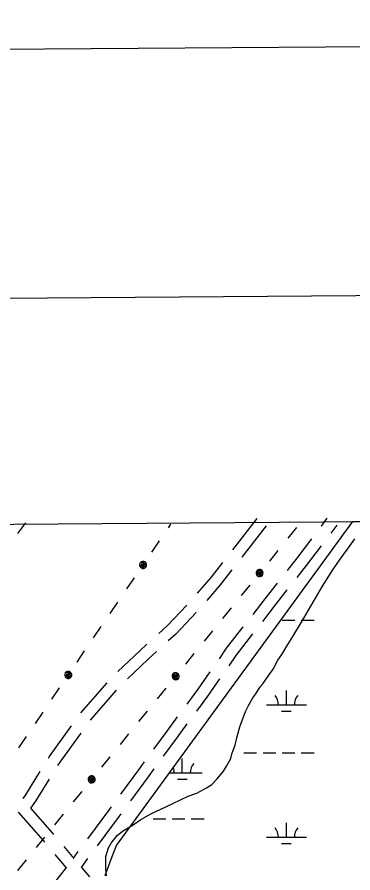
# Model space of a CAD drawing. Extents: x 3535183 to 3573198, y 534952 to 560562.
# Drawn here: x 3561681 to 3562524, y 557829 to 559978 of the extents above; entities that cross this region are included whole.
import ezdxf

# ---------------------------------------------------------------- set-up
doc = ezdxf.new("R2010")
doc.units = 0
for name, color, linetype in [('G-ANNO-NPLT', 7, 'Continuous'), ('V-ANNO-SYMB', 7, 'Continuous'), ('V-GRID-FRAM', 7, 'Continuous'), ('V-ROAD-CNTR', 7, 'Continuous'), ('V-SITE-VEGE', 7, 'Continuous'), ('V-UTIL-LINE', 7, 'Continuous'), ('V-WETL-SWMP', 7, 'Continuous')]:
    doc.layers.add(name, color=color, linetype=linetype)

msp = doc.modelspace()

# ---------------------------------------------------------------- linework, layer by layer
at = {"layer": 'G-ANNO-NPLT'}
msp.add_lwpolyline([(3535949.2, 535534.9), (3572614.9, 535812.3), (3572432.1, 559978.2), (3535766.5, 559700.9)], close=True, dxfattribs=at)
at = {"layer": 'V-ANNO-SYMB'}
msp.add_lwpolyline([(3538694.6, 536180.8), (3571776.8, 536431), (3571603.5, 559346.9), (3538521.2, 559096.7), (3538694.6, 536180.8)], dxfattribs=at)
at = {"layer": 'V-GRID-FRAM'}
msp.add_lwpolyline([(3539245.8, 558535.3), (3570887.5, 558774.6), (3571033, 540592.1), (3539375.4, 540352.7), (3539245.8, 558535.3)], dxfattribs=at)
at = {"layer": 'V-ROAD-CNTR'}
for p, q in [((3562282.9, 558718.9), (3562221.4, 558639.9)), ((3562445.2, 558699.3), (3562459.7, 558719.7)), ((3562306.5, 558700.4), (3562245.1, 558621.5)), ((3562469.5, 558681.8), (3562484.1, 558702.3)), ((3561906.3, 558306.1), (3561840.6, 558230.7)), ((3561930, 558287.7), (3561864.4, 558212.3))]:
    msp.add_line(p, q, dxfattribs=at)
for points in [[(3562359.8, 558588.4), (3562384, 558619.2), (3562421, 558667.5)], [(3562384.1, 558570.8), (3562407.7, 558600.8), (3562445.3, 558649.9)], [(3562196.9, 558608.4), (3562167.9, 558571.2), (3562133.4, 558531.1)], [(3562220.5, 558590), (3562191.1, 558552.2), (3562157.1, 558512.7)], [(3562273.4, 558478.2), (3562303.9, 558517.4), (3562335, 558556.9)], [(3562297.8, 558460.6), (3562327.5, 558499), (3562359.4, 558539.4)], [(3562107, 558501.1), (3562058.1, 558449.3), (3562036.7, 558430.1)], [(3562130.8, 558482.5), (3562079, 558427.8), (3562060.7, 558411.3)], [(3562188.9, 558366.6), (3562207.1, 558392.9), (3562248.9, 558446.6)], [(3562213.2, 558349.1), (3562231.3, 558375.1), (3562273.2, 558429.1)], [(3562007, 558403.3), (3561988.9, 558386.9), (3561934, 558335)], [(3562031, 558384.5), (3562009.2, 558364.9), (3561957.9, 558316.3)], [(3562107.7, 558252.6), (3562135.9, 558290.5), (3562166, 558333.8)], [(3562132.1, 558235), (3562160.3, 558273), (3562190.4, 558316.3)], [(3562024.6, 558139.9), (3562057.6, 558185.2), (3562083.9, 558220.5)], [(3561817, 558198.4), (3561763.2, 558123.9), (3561759, 558117.1)], [(3562048.9, 558122.4), (3562081.8, 558167.4), (3562108.2, 558202.9)], [(3561840.7, 558180), (3561788.2, 558107.2), (3561782.8, 558098.5)], [(3561941.8, 558027), (3561986.5, 558087.9), (3562001, 558107.6)], [(3561737.9, 558083.1), (3561726, 558063.8), (3561701.9, 558025), (3561695.5, 558015.7)], [(3561966.2, 558009.5), (3562010.7, 558070.1), (3562025.3, 558090.1)], [(3561761.7, 558064.5), (3561751.5, 558048), (3561727.1, 558008.6), (3561715.1, 557991.2)], [(3561858.3, 557914.7), (3561914.1, 557989.3), (3561918.2, 557994.8)], [(3561684.2, 557981), (3561684.9, 557980.2), (3561746.5, 557909.9), (3561750, 557905.7)], [(3561715.1, 557991.2), (3561769.2, 557929.5), (3561772.6, 557925.5)], [(3561882.6, 557897.2), (3561938.2, 557971.4), (3561942.5, 557977.2)], [(3561798.5, 557895), (3561823.8, 557865.4)], [(3561776, 557875.2), (3561804.7, 557841.6)], [(3561822.9, 557866.1), (3561834.7, 557882.4)], [(3561842.6, 557842.2), (3561859, 557864.9)], [(3561774.1, 557802.9), (3561805.9, 557843.3)], [(3561843, 557842.8), (3561863.1, 557818.7)]]:
    msp.add_lwpolyline(points, dxfattribs=at)
at = {"layer": 'V-SITE-VEGE'}
for p, q in [((3562510.6, 558641.9), (3562529.1, 558667.7)), ((3562492.2, 558617.1), (3562510.6, 558641.9)), ((3562473.8, 558590.2), (3562492.2, 558617.1)), ((3562447.8, 558549.3), (3562473.8, 558590.2)), ((3562394.6, 558458.8), (3562447.8, 558549.3)), ((3562372.9, 558422.2), (3562394.6, 558458.8)), ((3562345.8, 558377), (3562360.9, 558402.9)), ((3562360.9, 558402.9), (3562372.9, 558422.2)), ((3562324, 558340.4), (3562336, 558363)), ((3562336, 558363), (3562345.8, 558377)), ((3562313.2, 558325.3), (3562324, 558340.4)), ((3562298, 558303.8), (3562313.2, 558325.3)), ((3562280.7, 558279), (3562291.5, 558296.3)), ((3562291.5, 558296.3), (3562298, 558303.8)), ((3562273.1, 558268.3), (3562280.7, 558279)), ((3562262.2, 558248.9), (3562273.1, 558268.3)), ((3562245.9, 558211.2), (3562254.6, 558233.8)), ((3562254.6, 558233.8), (3562262.2, 558248.9)), ((3562240.5, 558196.1), (3562245.9, 558211.2)), ((3562232.8, 558168.1), (3562240.5, 558196.1)), ((3562228.5, 558149.7), (3562232.8, 558168.1)), ((3562220.8, 558130.4), (3562228.5, 558149.7)), ((3562217.6, 558116.3), (3562220.8, 558130.4)), ((3562206.7, 558097), (3562217.6, 558116.3)), ((3562182.9, 558064.7), (3562199.1, 558084)), ((3562199.1, 558084), (3562206.7, 558097)), ((3562169.9, 558050.7), (3562182.9, 558064.7)), ((3562132, 558029.2), (3562156.9, 558042.1)), ((3562156.9, 558042.1), (3562169.9, 558050.7)), ((3562054.2, 557995), (3562110.4, 558021.8)), ((3562110.4, 558021.8), (3562132, 558029.2)), ((3562016.4, 557976.8), (3562054.2, 557995)), ((3561991.5, 557962.8), (3562016.4, 557976.8)), ((3561972.1, 557949.9), (3561991.5, 557962.8)), ((3561932.1, 557923.1), (3561946.1, 557933.8)), ((3561946.1, 557933.8), (3561972.1, 557949.9)), ((3561916.9, 557903.7), (3561932.1, 557923.1)), ((3561903.8, 557870.3), (3561910.4, 557891.9)), ((3561910.4, 557891.9), (3561916.9, 557903.7)), ((3561903.7, 557840.1), (3561903.8, 557870.3)), ((3561905.8, 557821.8), (3561903.7, 557840.1))]:
    msp.add_line(p, q, dxfattribs=at)
at = {"layer": 'V-UTIL-LINE'}
for points in [[(3561702.2, 558708.4), (3561682, 558681)], [(3562060.9, 558695.7), (3562067.3, 558705)], [(3562382.5, 558696), (3562361, 558669.6)], [(3562019.3, 558634.5), (3562038.5, 558662.6)], [(3562335.8, 558638.6), (3562314.3, 558612.2)], [(3561997.4, 558602.2), (3561994.5, 558602.2), (3561995.9, 558600.3), (3561998.6, 558600.4), (3562000, 558603), (3561997.3, 558605), (3561992.7, 558604.3), (3561991.9, 558600.1), (3561995.1, 558596.4), (3561999.6, 558597), (3562002.9, 558600.1), (3562002.4, 558604.9), (3561998.1, 558608.2), (3561990, 558607.3), (3561988.6, 558604.1), (3561988.6, 558600.6), (3561989.9, 558597.3), (3561992.4, 558594.8), (3561995.6, 558593.4), (3561999.1, 558593.4), (3562002.4, 558594.7), (3562004.9, 558597.2), (3562006.2, 558600.4), (3562006.3, 558603.9), (3562004.9, 558607.2), (3562002.5, 558609.7), (3561999.2, 558611.1), (3561995.7, 558611.1), (3561992.5, 558609.8), (3561990, 558607.3)], [(3562289.7, 558582), (3562292.6, 558581.7), (3562291.4, 558583.7), (3562288.7, 558583.9), (3562287.1, 558581.4), (3562289.6, 558579.2), (3562294.3, 558579.5), (3562295.4, 558583.7), (3562292.5, 558587.6), (3562288, 558587.4), (3562284.5, 558584.6), (3562284.5, 558579.8), (3562288.5, 558576.1), (3562296.7, 558576.3), (3562298.3, 558579.4), (3562298.7, 558582.9), (3562297.6, 558586.2), (3562295.4, 558588.9), (3562292.3, 558590.6), (3562288.8, 558590.9), (3562285.4, 558589.9), (3562282.7, 558587.6), (3562281.1, 558584.5), (3562280.8, 558581), (3562281.8, 558577.7), (3562284, 558575), (3562287.1, 558573.3), (3562290.6, 558573), (3562294, 558574), (3562296.7, 558576.3)], [(3561956.4, 558541.9), (3561975.5, 558570)], [(3562265.1, 558551.7), (3562243.7, 558525.3)], [(3561914.8, 558480.7), (3561933.9, 558508.8)], [(3562218.4, 558494.3), (3562197, 558467.9)], [(3561873.2, 558419.5), (3561892.3, 558447.6)], [(3562171.7, 558436.9), (3562150.3, 558410.5)], [(3561831.6, 558358.3), (3561850.7, 558386.4)], [(3562125, 558379.5), (3562103.6, 558353.1)], [(3561809.7, 558326), (3561806.8, 558326), (3561808.2, 558324.1), (3561810.9, 558324.2), (3561812.3, 558326.8), (3561809.6, 558328.8), (3561804.9, 558328), (3561804.2, 558323.8), (3561807.4, 558320.1), (3561811.9, 558320.8), (3561815.2, 558323.8), (3561814.7, 558328.6), (3561810.3, 558332), (3561802.2, 558331.1), (3561800.9, 558327.8), (3561800.8, 558324.3), (3561802.2, 558321.1), (3561804.6, 558318.6), (3561807.9, 558317.2), (3561811.4, 558317.2), (3561814.6, 558318.5), (3561817.1, 558320.9), (3561818.5, 558324.2), (3561818.5, 558327.7), (3561817.2, 558330.9), (3561814.7, 558333.4), (3561811.5, 558334.8), (3561808, 558334.8), (3561804.7, 558333.5), (3561802.2, 558331.1)], [(3562079, 558322.9), (3562081.8, 558322.6), (3562080.6, 558324.6), (3562077.9, 558324.8), (3562076.3, 558322.3), (3562078.8, 558320.1), (3562083.5, 558320.4), (3562084.6, 558324.6), (3562081.8, 558328.5), (3562077.2, 558328.3), (3562073.7, 558325.5), (3562073.7, 558320.7), (3562077.8, 558317), (3562085.9, 558317.2), (3562087.6, 558320.3), (3562087.9, 558323.8), (3562086.9, 558327.1), (3562084.6, 558329.9), (3562081.5, 558331.5), (3562078, 558331.8), (3562074.7, 558330.8), (3562072, 558328.5), (3562070.3, 558325.4), (3562070, 558321.9), (3562071, 558318.6), (3562073.3, 558315.9), (3562076.4, 558314.2), (3562079.9, 558313.9), (3562083.2, 558314.9), (3562085.9, 558317.2)], [(3561768.7, 558265.6), (3561787.8, 558293.8)], [(3562054.3, 558292.6), (3562032.9, 558266.2)], [(3561727.1, 558204.4), (3561746.2, 558232.6)], [(3562007.6, 558235.2), (3561986.2, 558208.8)], [(3561685.5, 558143.2), (3561704.6, 558171.4)], [(3561961, 558177.8), (3561939.5, 558151.4)], [(3561914.3, 558120.4), (3561892.8, 558094)], [(3561868.2, 558063.8), (3561871.1, 558063.5), (3561869.9, 558065.5), (3561867.1, 558065.7), (3561865.5, 558063.2), (3561868.1, 558061), (3561872.7, 558061.3), (3561873.8, 558065.5), (3561871, 558069.4), (3561866.4, 558069.2), (3561862.9, 558066.4), (3561863, 558061.6), (3561867, 558057.9), (3561875.2, 558058.1), (3561876.8, 558061.2), (3561877.1, 558064.7), (3561876.1, 558068), (3561873.9, 558070.8), (3561870.8, 558072.4), (3561867.3, 558072.7), (3561863.9, 558071.7), (3561861.2, 558069.4), (3561859.6, 558066.3), (3561859.2, 558062.8), (3561860.3, 558059.5), (3561862.5, 558056.8), (3561865.6, 558055.1), (3561869.1, 558054.8), (3561872.5, 558055.9), (3561875.2, 558058.1)], [(3561843.6, 558033.5), (3561822.1, 558007.1)], [(3561796.9, 557976.1), (3561775.4, 557949.7)], [(3561750.2, 557918.7), (3561728.7, 557892.3)], [(3561703.5, 557861.3), (3561682, 557834.9)]]:
    msp.add_lwpolyline(points, dxfattribs=at)
at = {"layer": 'V-WETL-SWMP'}
for p, q in [((3561930.3, 557897.7), (3562523.6, 558711.4)), ((3562523.6, 558711.4), (3563764.5, 558720.8)), ((3562346.4, 558463.5), (3562378.4, 558463.5)), ((3562394.4, 558463.5), (3562426.4, 558463.5)), ((3562357.2, 558250.9), (3562357.2, 558286.9)), ((3562307.2, 558250.9), (3562407.2, 558250.9)), ((3562345.2, 558235.4), (3562369.2, 558235.4)), ((3562250.4, 558130.8), (3562282.4, 558130.8)), ((3562298.4, 558130.8), (3562330.4, 558130.8)), ((3562346.4, 558130.8), (3562378.4, 558130.8)), ((3562394.4, 558130.8), (3562426.4, 558130.8)), ((3562095.8, 558080.1), (3562095.8, 558116.1)), ((3562063.3, 558080.1), (3562145.8, 558080.1)), ((3562083.8, 558064.6), (3562107.8, 558064.6)), ((3562022.4, 557964.6), (3562054.4, 557964.6)), ((3562070.4, 557964.6), (3562102.4, 557964.6)), ((3562118.4, 557964.6), (3562150.4, 557964.6)), ((3562357.2, 557918.2), (3562357.2, 557954.2)), ((3562307.2, 557918.2), (3562407.2, 557918.2)), ((3561919.8, 557870.2), (3561930.3, 557897.7)), ((3562345.2, 557902.8), (3562369.2, 557902.8)), ((3561902.2, 557822.1), (3561919.8, 557870.2))]:
    msp.add_line(p, q, dxfattribs=at)
for centre, start, end in [((3562302, 558251.3), 359.2282, 40.7718), ((3562412.4, 558251.3), 139.2282, 180.7718), ((3562151, 558080.5), 139.2282, 180.7718), ((3562040.5, 558080.5), 359.2282, 21.9388), ((3562302, 557918.7), 359.2282, 40.7718), ((3562412.4, 557918.7), 139.2282, 180.7718)]:
    msp.add_arc(centre, 35.2, start, end, dxfattribs=at)

doc.saveas('drawing.dxf')
